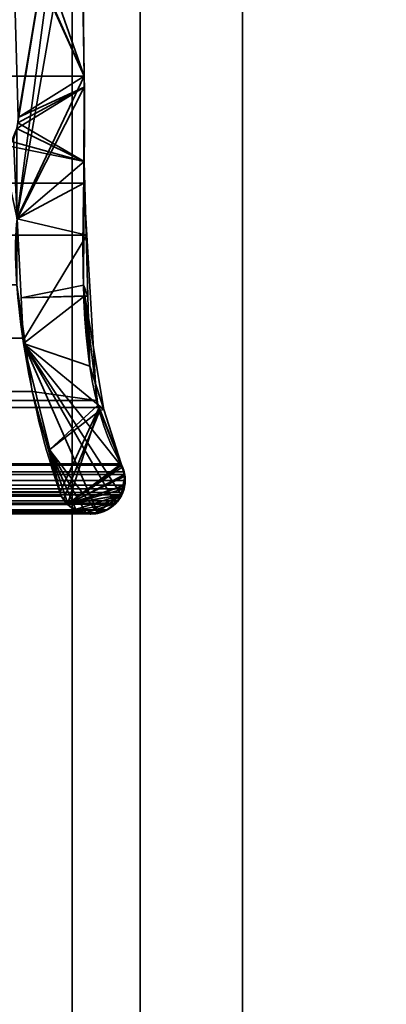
# Model space of a CAD drawing. Header units: millimetres. Extents: x -603 to 3703, y -115 to 249.
# Tile 937 of 1056: x 1973.23 to 1978.62, y -11.01 to 3.48. Entities that reach past the tile are written whole.
import ezdxf

# ---------------------------------------------------------------- set-up
doc = ezdxf.new("R2010")
doc.units = ezdxf.units.MM
doc.layers.add('152', color=7, linetype='Continuous', true_color=0xffffff)

# ---------------------------------------------------------------- blocks, each defined once
blk = doc.blocks.new('UG_SURFACE_002')
at = {"layer": '152', "color": 252, "linetype": 'Continuous', "lineweight": 35}
for points in [[(2165, -13.4, 2212.25), (2165, 230.4, 2212.25), (835, 230.4, 2212.25), (835, -13.4, 2212.25)], [(985, -13.4, 2062.25), (985, 230.4, 2062.25), (2015, 230.4, 2062.25), (2015, -13.4, 2062.25)]]:
    blk.add_3dface(points, dxfattribs=at)
blk = doc.blocks.new('UG_SURFACE_114')
at = {"layer": '152', "color": 7, "linetype": 'Continuous', "lineweight": 35}
for points in [[(1973.205, 2.041, 2020.455), (1973.122, 4.971, 2020.372), (1974.089, 7.354, 2021.339)], [(1973.185, 0.553, 2020.435), (1974.089, 7.354, 2021.339), (1974.133, 6.021, 2021.383), (1974.128, 5.961, 2021.379)], [(1973.188, 1.878, 2020.438), (1974.089, 7.354, 2021.339), (1973.185, 0.553, 2020.435)], [(1974.089, 7.354, 2021.339), (1973.188, 1.878, 2020.438), (1973.201, 1.96, 2020.451)], [(1974.089, 7.354, 2021.339), (1973.201, 1.96, 2020.451), (1973.205, 2.041, 2020.455)], [(1974.175, 2.646, 2021.425), (1974.128, 5.961, 2021.379), (1025.872, 5.961, 2021.379), (1025.825, 2.646, 2021.425)], [(1973.188, 0.552, 2020.437), (1973.185, 0.553, 2020.435), (1974.128, 5.961, 2021.379)], [(1973.188, 0.552, 2020.437), (1974.128, 5.961, 2021.379), (1974.175, 2.646, 2021.425)], [(1974.169, 1.073, 2021.42), (1025.825, 2.646, 2021.425), (1025.739, 0.311, 2021.511)], [(1974.169, 1.073, 2021.42), (1974.175, 2.646, 2021.425), (1025.825, 2.646, 2021.425)], [(1974.175, 2.646, 2021.425), (1974.169, 1.073, 2021.42), (1973.193, 0.55, 2020.442), (1973.188, 0.552, 2020.437)], [(1025.739, 0.311, 2021.511), (1974.214, 0.31, 2021.464), (1974.169, 1.073, 2021.42)], [(1973.193, 0.55, 2020.442), (1974.169, 1.073, 2021.42), (1974.214, 0.31, 2021.464)], [(1973.3, -1.207, 2020.55), (1973.187, -0.424, 2020.437), (1973.193, 0.55, 2020.442), (1974.214, 0.31, 2021.464)], [(1974.357, -2.122, 2021.607), (1025.739, 0.311, 2021.511), (1025.651, -2.088, 2021.599)], [(1974.357, -2.122, 2021.607), (1974.214, 0.31, 2021.464), (1025.739, 0.311, 2021.511)], [(1974.214, 0.31, 2021.464), (1974.357, -2.122, 2021.607), (1973.413, -1.993, 2020.663), (1973.3, -1.207, 2020.55)], [(1973.187, -0.424, 2020.437), (1973.3, -1.207, 2020.55), (1026.695, -1.2, 2020.555)], [(1973.413, -1.993, 2020.663), (1026.175, -3.466, 2021.075), (1026.695, -1.2, 2020.555)], [(1026.695, -1.2, 2020.555), (1973.3, -1.207, 2020.55), (1973.413, -1.993, 2020.663)], [(1973.413, -1.993, 2020.663), (1973.822, -3.467, 2021.072), (1026.175, -3.466, 2021.075)], [(1973.822, -3.467, 2021.072), (1973.413, -1.993, 2020.663), (1974.357, -2.122, 2021.607), (1974.397, -2.226, 2021.647)], [(1025.651, -2.088, 2021.599), (1025.599, -2.223, 2021.651), (1974.397, -2.226, 2021.647)], [(1025.651, -2.088, 2021.599), (1974.397, -2.226, 2021.647), (1974.357, -2.122, 2021.607)], [(1974.397, -2.226, 2021.647), (1025.599, -2.223, 2021.651), (1025.282, -3.057, 2021.968)], [(1025.282, -3.057, 2021.968), (1974.718, -3.057, 2021.968), (1974.397, -2.226, 2021.647)], [(1973.93, -3.651, 2021.179), (1973.84, -3.532, 2021.09), (1973.822, -3.467, 2021.072), (1974.397, -2.226, 2021.647)], [(1974.397, -2.226, 2021.647), (1974.718, -3.057, 2021.968), (1973.937, -3.656, 2021.187), (1973.93, -3.651, 2021.179)], [(1025.232, -3.212, 2022.018), (1974.768, -3.212, 2022.018), (1974.763, -3.172, 2022.013)], [(1025.237, -3.172, 2022.013), (1025.232, -3.212, 2022.018), (1974.763, -3.172, 2022.013)], [(1974.763, -3.172, 2022.013), (1974.725, -3.074, 2021.975), (1025.275, -3.074, 2021.975), (1025.237, -3.172, 2022.013)], [(1025.275, -3.074, 2021.975), (1974.725, -3.074, 2021.975), (1974.718, -3.057, 2021.968), (1025.282, -3.057, 2021.968)], [(1973.937, -3.656, 2021.187), (1974.718, -3.057, 2021.968), (1974.725, -3.074, 2021.975)], [(1974.725, -3.074, 2021.975), (1974.763, -3.172, 2022.013), (1974.768, -3.212, 2022.018), (1973.937, -3.656, 2021.187)], [(1974.768, -3.212, 2022.018), (1025.232, -3.212, 2022.018), (1025.221, -3.302, 2022.029)], [(1974.779, -3.302, 2022.029), (1974.768, -3.212, 2022.018), (1025.221, -3.302, 2022.029)], [(1025.221, -3.302, 2022.029), (1025.23, -3.367, 2022.02), (1974.77, -3.367, 2022.02), (1974.779, -3.302, 2022.029)], [(1973.937, -3.656, 2021.187), (1974.768, -3.212, 2022.018), (1974.779, -3.302, 2022.029), (1974.77, -3.367, 2022.02)], [(1974.762, -3.421, 2022.012), (1025.23, -3.367, 2022.02), (1025.238, -3.421, 2022.012)], [(1974.762, -3.421, 2022.012), (1974.77, -3.367, 2022.02), (1025.23, -3.367, 2022.02)], [(1974.762, -3.421, 2022.012), (1025.238, -3.421, 2022.012), (1025.256, -3.476, 2021.994)], [(1974.744, -3.476, 2021.994), (1974.762, -3.421, 2022.012), (1025.256, -3.476, 2021.994)], [(1025.256, -3.476, 2021.994), (1025.275, -3.511, 2021.975), (1974.725, -3.511, 2021.975), (1974.744, -3.476, 2021.994)], [(1026.16, -3.532, 2021.09), (1026.175, -3.466, 2021.075), (1973.822, -3.467, 2021.072)], [(1973.822, -3.467, 2021.072), (1973.84, -3.532, 2021.09), (1026.16, -3.532, 2021.09)], [(1973.937, -3.656, 2021.187), (1974.77, -3.367, 2022.02), (1974.762, -3.421, 2022.012)], [(1974.762, -3.421, 2022.012), (1974.744, -3.476, 2021.994), (1974.725, -3.511, 2021.975), (1973.937, -3.656, 2021.187)], [(1974.674, -3.6, 2021.924), (1025.275, -3.511, 2021.975), (1025.326, -3.6, 2021.924)], [(1974.674, -3.6, 2021.924), (1974.725, -3.511, 2021.975), (1025.275, -3.511, 2021.975)], [(1974.674, -3.6, 2021.924), (1025.326, -3.6, 2021.924), (1025.36, -3.629, 2021.89)], [(1025.36, -3.629, 2021.89), (1974.642, -3.636, 2021.892), (1974.674, -3.6, 2021.924)], [(1026.07, -3.651, 2021.179), (1973.84, -3.532, 2021.09), (1973.93, -3.651, 2021.179)], [(1026.07, -3.651, 2021.179), (1026.16, -3.532, 2021.09), (1973.84, -3.532, 2021.09)], [(1973.937, -3.656, 2021.187), (1974.725, -3.511, 2021.975), (1974.674, -3.6, 2021.924), (1974.642, -3.636, 2021.892)], [(1025.36, -3.629, 2021.89), (1025.483, -3.733, 2021.767), (1974.517, -3.733, 2021.767)], [(1974.517, -3.733, 2021.767), (1974.629, -3.651, 2021.879), (1025.36, -3.629, 2021.89)], [(1974.629, -3.651, 2021.879), (1974.642, -3.636, 2021.892), (1025.36, -3.629, 2021.89)], [(1025.5, -3.738, 2021.75), (1974.5, -3.738, 2021.75), (1974.517, -3.733, 2021.767), (1025.483, -3.733, 2021.767)], [(1025.639, -3.777, 2021.61), (1974.361, -3.777, 2021.61), (1974.5, -3.738, 2021.75), (1025.5, -3.738, 2021.75)], [(1974.084, -3.754, 2021.333), (1025.794, -3.776, 2021.456), (1025.916, -3.754, 2021.333)], [(1974.084, -3.754, 2021.333), (1974.206, -3.776, 2021.456), (1025.794, -3.776, 2021.456)], [(1025.916, -3.754, 2021.333), (1974.06, -3.738, 2021.31), (1974.084, -3.754, 2021.333)], [(1025.916, -3.754, 2021.333), (1025.94, -3.738, 2021.31), (1974.06, -3.738, 2021.31)], [(1026.063, -3.656, 2021.187), (1973.937, -3.656, 2021.187), (1974.06, -3.738, 2021.31), (1025.94, -3.738, 2021.31)], [(1973.93, -3.651, 2021.179), (1026.063, -3.656, 2021.187), (1026.07, -3.651, 2021.179)], [(1973.93, -3.651, 2021.179), (1973.937, -3.656, 2021.187), (1026.063, -3.656, 2021.187)], [(1974.06, -3.738, 2021.31), (1973.937, -3.656, 2021.187), (1974.642, -3.636, 2021.892)], [(1974.206, -3.776, 2021.456), (1974.084, -3.754, 2021.333), (1974.06, -3.738, 2021.31), (1974.642, -3.636, 2021.892)], [(1974.5, -3.738, 2021.75), (1974.361, -3.777, 2021.61), (1974.206, -3.776, 2021.456), (1974.642, -3.636, 2021.892)], [(1974.642, -3.636, 2021.892), (1974.629, -3.651, 2021.879), (1974.517, -3.733, 2021.767), (1974.5, -3.738, 2021.75)], [(1974.303, -3.793, 2021.553), (1025.639, -3.777, 2021.61), (1025.697, -3.793, 2021.553)], [(1974.303, -3.793, 2021.553), (1974.361, -3.777, 2021.61), (1025.639, -3.777, 2021.61)], [(1025.697, -3.793, 2021.553), (1974.206, -3.776, 2021.456), (1974.303, -3.793, 2021.553)], [(1025.697, -3.793, 2021.553), (1025.794, -3.776, 2021.456), (1974.206, -3.776, 2021.456)], [(1974.361, -3.777, 2021.61), (1974.303, -3.793, 2021.553), (1974.206, -3.776, 2021.456)]]:
    blk.add_3dface(points, dxfattribs=at)
blk = doc.blocks.new('UG_SURFACE_115')
at = {"layer": '152', "color": 7, "linetype": 'Continuous', "lineweight": 35}
for points in [[(1974.128, 5.961, -8.75), (1974.175, 2.646, -8.75), (1972.87, 6.366, -8.75), (1972.95, 6.445, -8.75)], [(1973.094, 5.088, -8.75), (1973.082, 5.141, -8.75), (1972.87, 6.366, -8.75), (1974.175, 2.646, -8.75)], [(1974.175, 2.646, 2021.425), (1974.128, 5.961, 2021.379), (1973.122, 4.971, 2020.372), (1973.205, 2.041, 2020.455)], [(1974.175, 2.646, -8.75), (1974.128, 5.961, -8.75), (1974.128, 5.961, 2021.379), (1974.175, 2.646, 2021.425)], [(1974.175, 2.646, -8.75), (1973.122, 4.971, -8.75), (1973.094, 5.088, -8.75)], [(1973.205, 2.041, -8.75), (1973.122, 4.971, -8.75), (1974.175, 2.646, -8.75), (1974.175, 2.485, -8.75)], [(1973.205, 2.041, 2020.455), (1974.174, 2.485, 2021.425), (1974.175, 2.646, 2021.425)], [(1974.175, 2.646, -8.75), (1974.175, 2.646, 2021.425), (1974.174, 2.485, 2021.425)], [(1974.174, 2.485, 2021.425), (1974.175, 2.485, -8.75), (1974.175, 2.646, -8.75)], [(1973.188, 1.878, 2020.438), (1973.136, 1.719, 2020.386), (1973.193, 0.55, 2020.442), (1974.174, 2.485, 2021.425)], [(1973.201, 1.959, 2020.451), (1973.188, 1.878, 2020.438), (1974.174, 2.485, 2021.425)], [(1974.165, -0.426, 2021.415), (1974.174, 2.485, 2021.425), (1973.193, 0.55, 2020.442), (1973.252, -0.611, 2020.502)], [(1974.175, 2.485, -8.75), (1974.175, 1.392, -8.75), (1973.201, 1.959, -8.75), (1973.205, 2.041, -8.75)], [(1974.174, 2.485, 2021.425), (1973.205, 2.041, 2020.455), (1973.201, 1.959, 2020.451)], [(1974.175, 1.392, -8.75), (1974.174, 2.485, 2021.425), (1974.165, -0.426, 2021.415)], [(1974.175, 1.392, -8.75), (1974.175, 2.485, -8.75), (1974.174, 2.485, 2021.425)], [(1974.175, 1.392, -8.75), (1973.188, 1.878, -8.75), (1973.201, 1.959, -8.75)], [(1973.108, 1.686, -8.75), (1973.188, 1.878, -8.75), (1974.175, 1.392, -8.75)], [(1972.981, 1.52, -8.75), (1973.08, 1.619, -8.75), (1974.175, 1.392, -8.75), (1973.193, 0.55, -8.75)], [(1974.175, 1.392, -8.75), (1973.08, 1.619, -8.75), (1973.108, 1.686, -8.75)], [(1973.252, -0.613, -8.75), (1973.193, 0.55, -8.75), (1974.175, 1.392, -8.75), (1974.231, -0.587, -8.75)], [(1974.165, -0.426, 2021.415), (1974.231, -0.587, -8.75), (1974.175, 1.392, -8.75)], [(1973.252, -0.613, -8.75), (1973.252, -0.611, 2020.502), (1973.193, 0.55, 2020.442), (1973.193, 0.55, -8.75)], [(1974.184, -0.585, 2021.434), (1974.165, -0.426, 2021.415), (1973.252, -0.611, 2020.502)], [(1974.165, -0.426, 2021.415), (1974.184, -0.585, 2021.434), (1974.231, -0.587, -8.75)], [(1974.184, -0.585, 2021.434), (1973.252, -0.611, 2020.502), (1973.286, -1.283, 2020.536)], [(1974.231, -0.587, -8.75), (1974.26, -1.617, -8.75), (1973.286, -1.283, -8.75), (1973.252, -0.613, -8.75)], [(1973.286, -1.283, 2020.536), (1973.252, -0.611, 2020.502), (1973.252, -0.613, -8.75)], [(1973.286, -1.283, 2020.536), (1973.252, -0.613, -8.75), (1973.286, -1.283, -8.75)], [(1973.286, -1.283, 2020.536), (1973.671, -2.845, 2020.921), (1974.375, -2.193, 2021.625), (1974.184, -0.585, 2021.434)], [(1974.464, -2.258, -8.75), (1974.26, -1.617, -8.75), (1974.184, -0.585, 2021.434)], [(1974.184, -0.585, 2021.434), (1974.375, -2.193, 2021.625), (1974.464, -2.258, -8.75)], [(1974.26, -1.617, -8.75), (1974.231, -0.587, -8.75), (1974.184, -0.585, 2021.434)], [(1973.286, -1.283, -8.75), (1973.671, -2.845, 2020.921), (1973.286, -1.283, 2020.536)], [(1973.286, -1.283, -8.75), (1973.673, -2.855, -8.75), (1973.671, -2.845, 2020.921)], [(1974.718, -3.511, -8.75), (1973.286, -1.283, -8.75), (1974.732, -3.103, -8.75), (1974.773, -3.239, -8.75)], [(1973.286, -1.283, -8.75), (1974.26, -1.617, -8.75), (1974.464, -2.258, -8.75)], [(1974.464, -2.258, -8.75), (1974.718, -3.057, -8.75), (1974.732, -3.103, -8.75), (1973.286, -1.283, -8.75)], [(1973.286, -1.283, -8.75), (1974.635, -3.638, -8.75), (1974.517, -3.733, -8.75), (1974.376, -3.778, -8.75)], [(1974.718, -3.511, -8.75), (1974.661, -3.616, -8.75), (1974.635, -3.638, -8.75), (1973.286, -1.283, -8.75)], [(1973.673, -2.855, -8.75), (1973.286, -1.283, -8.75), (1974.376, -3.778, -8.75)], [(1974.407, -2.272, 2021.657), (1974.375, -2.193, 2021.625), (1973.671, -2.845, 2020.921)], [(1974.407, -2.272, 2021.657), (1973.671, -2.845, 2020.921), (1973.84, -3.532, 2021.09), (1973.87, -3.58, 2021.12)], [(1973.87, -3.58, 2021.12), (1973.935, -3.642, 2021.185), (1974.718, -3.057, 2021.968), (1974.407, -2.272, 2021.657)], [(1974.375, -2.193, 2021.625), (1974.407, -2.272, 2021.657), (1974.464, -2.258, -8.75)], [(1974.718, -3.057, -8.75), (1974.464, -2.258, -8.75), (1974.407, -2.272, 2021.657)], [(1974.407, -2.272, 2021.657), (1974.718, -3.057, 2021.968), (1974.718, -3.057, -8.75)], [(1973.84, -3.532, -8.75), (1973.84, -3.532, 2021.09), (1973.671, -2.845, 2020.921), (1973.673, -2.855, -8.75)], [(1973.673, -2.855, -8.75), (1974.052, -3.729, -8.75), (1973.973, -3.689, -8.75), (1973.937, -3.646, -8.75)], [(1973.673, -2.855, -8.75), (1974.207, -3.779, -8.75), (1974.137, -3.773, -8.75), (1974.052, -3.729, -8.75)], [(1973.673, -2.855, -8.75), (1974.376, -3.778, -8.75), (1974.34, -3.79, -8.75), (1974.207, -3.779, -8.75)], [(1973.937, -3.646, -8.75), (1973.84, -3.532, -8.75), (1973.673, -2.855, -8.75)], [(1973.935, -3.642, 2021.185), (1974.735, -3.104, 2021.985), (1974.718, -3.057, 2021.968)], [(1974.771, -3.238, 2022.022), (1974.77, -3.201, 2022.02), (1974.735, -3.104, 2021.985), (1973.935, -3.642, 2021.185)], [(1974.732, -3.103, -8.75), (1974.718, -3.057, -8.75), (1974.718, -3.057, 2021.968)], [(1974.718, -3.057, 2021.968), (1974.735, -3.104, 2021.985), (1974.732, -3.103, -8.75)], [(1974.773, -3.239, -8.75), (1974.732, -3.103, -8.75), (1974.735, -3.104, 2021.985)], [(1974.735, -3.104, 2021.985), (1974.77, -3.201, 2022.02), (1974.773, -3.239, -8.75)], [(1974.767, -3.379, 2022.017), (1974.776, -3.343, 2022.026), (1974.771, -3.238, 2022.022), (1973.935, -3.642, 2021.185)], [(1974.718, -3.511, -8.75), (1974.773, -3.239, -8.75), (1974.777, -3.254, -8.75), (1974.764, -3.38, -8.75)], [(1974.767, -3.379, 2022.017), (1974.764, -3.38, -8.75), (1974.777, -3.254, -8.75)], [(1974.777, -3.254, -8.75), (1974.776, -3.343, 2022.026), (1974.767, -3.379, 2022.017)], [(1974.77, -3.201, 2022.02), (1974.771, -3.238, 2022.022), (1974.773, -3.239, -8.75)], [(1974.777, -3.254, -8.75), (1974.771, -3.238, 2022.022), (1974.776, -3.343, 2022.026)], [(1974.777, -3.254, -8.75), (1974.773, -3.239, -8.75), (1974.771, -3.238, 2022.022)], [(1973.935, -3.642, 2021.185), (1974.724, -3.513, 2021.974), (1974.739, -3.488, 2021.989), (1974.767, -3.379, 2022.017)], [(1974.764, -3.38, -8.75), (1974.758, -3.437, -8.75), (1974.718, -3.511, -8.75)], [(1974.724, -3.513, 2021.974), (1974.718, -3.511, -8.75), (1974.758, -3.437, -8.75)], [(1974.758, -3.437, -8.75), (1974.739, -3.488, 2021.989), (1974.724, -3.513, 2021.974)], [(1974.764, -3.38, -8.75), (1974.767, -3.379, 2022.017), (1974.739, -3.488, 2021.989)], [(1974.739, -3.488, 2021.989), (1974.758, -3.437, -8.75), (1974.764, -3.38, -8.75)], [(1973.87, -3.58, 2021.12), (1973.84, -3.532, -8.75), (1973.937, -3.646, -8.75)], [(1973.87, -3.58, 2021.12), (1973.84, -3.532, 2021.09), (1973.84, -3.532, -8.75)], [(1973.937, -3.646, -8.75), (1973.935, -3.642, 2021.185), (1973.87, -3.58, 2021.12)], [(1974.724, -3.513, 2021.974), (1973.935, -3.642, 2021.185), (1974.015, -3.718, 2021.265), (1974.049, -3.729, 2021.299)], [(1974.724, -3.513, 2021.974), (1974.049, -3.729, 2021.299), (1974.208, -3.776, 2021.458)], [(1974.724, -3.513, 2021.974), (1974.208, -3.776, 2021.458), (1974.268, -3.794, 2021.518), (1974.376, -3.767, 2021.626)], [(1974.724, -3.513, 2021.974), (1974.376, -3.767, 2021.626), (1974.517, -3.733, 2021.767), (1974.636, -3.638, 2021.886)], [(1974.636, -3.638, 2021.886), (1974.635, -3.638, -8.75), (1974.661, -3.616, -8.75)], [(1974.636, -3.638, 2021.886), (1974.657, -3.621, 2021.907), (1974.724, -3.513, 2021.974)], [(1974.661, -3.616, -8.75), (1974.657, -3.621, 2021.907), (1974.636, -3.638, 2021.886)], [(1974.718, -3.511, -8.75), (1974.724, -3.513, 2021.974), (1974.657, -3.621, 2021.907)], [(1974.657, -3.621, 2021.907), (1974.661, -3.616, -8.75), (1974.718, -3.511, -8.75)], [(1974.015, -3.718, 2021.265), (1973.935, -3.642, 2021.185), (1973.937, -3.646, -8.75)], [(1974.015, -3.718, 2021.265), (1973.937, -3.646, -8.75), (1973.973, -3.689, -8.75)], [(1974.015, -3.718, 2021.265), (1973.973, -3.689, -8.75), (1974.052, -3.729, -8.75)], [(1974.052, -3.729, -8.75), (1974.049, -3.729, 2021.299), (1974.015, -3.718, 2021.265)], [(1974.137, -3.773, -8.75), (1974.208, -3.776, 2021.458), (1974.049, -3.729, 2021.299)], [(1974.049, -3.729, 2021.299), (1974.052, -3.729, -8.75), (1974.137, -3.773, -8.75)], [(1974.517, -3.733, -8.75), (1974.517, -3.733, 2021.767), (1974.376, -3.767, 2021.626)], [(1974.376, -3.767, 2021.626), (1974.376, -3.778, -8.75), (1974.517, -3.733, -8.75)], [(1974.635, -3.638, -8.75), (1974.636, -3.638, 2021.886), (1974.517, -3.733, 2021.767)], [(1974.517, -3.733, 2021.767), (1974.517, -3.733, -8.75), (1974.635, -3.638, -8.75)], [(1974.137, -3.773, -8.75), (1974.207, -3.779, -8.75), (1974.208, -3.776, 2021.458)], [(1974.208, -3.776, 2021.458), (1974.207, -3.779, -8.75), (1974.34, -3.79, -8.75)], [(1974.34, -3.79, -8.75), (1974.268, -3.794, 2021.518), (1974.208, -3.776, 2021.458)], [(1974.34, -3.79, -8.75), (1974.376, -3.767, 2021.626), (1974.268, -3.794, 2021.518)], [(1974.34, -3.79, -8.75), (1974.376, -3.778, -8.75), (1974.376, -3.767, 2021.626)]]:
    blk.add_3dface(points, dxfattribs=at)
blk = doc.blocks.new('UG_SURFACE_119')
at = {"layer": '152', "color": 252, "linetype": 'Continuous', "lineweight": 35}
for points in [[(1042, 4.014, -7.75), (1026, 4.014, -7.75), (1026, -24.953, -7.75), (1974, -24.953, -7.75)], [(1958, 4.014, -8.75), (1974, 4.014, -8.75), (1974, -24.953, -8.75), (1026, -24.953, -8.75)], [(1958, 4.014, -7.75), (1042, 4.014, -7.75), (1974, -24.953, -7.75)], [(1974, -24.953, -7.75), (1974, 4.014, -7.75), (1958, 4.014, -7.75)], [(1974, -24.953, -8.75), (1974, 4.014, -8.75), (1974, 4.014, -7.75), (1974, -24.953, -7.75)]]:
    blk.add_3dface(points, dxfattribs=at)
blk = doc.blocks.new('UG_SURFACE_163')
at = {"layer": '152', "color": 252, "linetype": 'Continuous', "lineweight": 35}
for points in [[(1023.5, -30.32, 2023.75), (1976.5, -30.32, 2023.75), (1976.5, 62.52, 2023.75), (1023.5, 62.52, 2023.75)], [(1025, -30.32, 2022.25), (1025, 62.52, 2022.25), (1975, 62.52, 2022.25), (1975, -30.32, 2022.25)], [(1975, -30.32, 2022.25), (1975, 62.52, 2022.25), (1976.5, 62.52, 2023.75), (1976.5, -30.32, 2023.75)]]:
    blk.add_3dface(points, dxfattribs=at)
blk = doc.blocks.new('UG_SURFACE_164')
at = {"layer": '152', "color": 252, "linetype": 'Continuous', "lineweight": 35}
for points in [[(1975, 62.52, 2022.25), (1975, 62.52, -8.75), (1975, -30.32, -8.75), (1975, -30.32, 2022.25)], [(1975, -30.32, -8.75), (1975, 62.52, -8.75), (1976.5, 62.52, -8.75), (1976.5, -30.32, -8.75)], [(1975, 62.52, 2022.25), (1975, -30.32, 2022.25), (1976.5, -30.32, 2023.75), (1976.5, 62.52, 2023.75)], [(1976.5, 62.52, 2023.75), (1976.5, -30.32, 2023.75), (1976.5, -30.32, -8.75), (1976.5, 62.52, -8.75)]]:
    blk.add_3dface(points, dxfattribs=at)

msp = doc.modelspace()

# ---------------------------------------------------------------- linework, layer by layer
at = {"layer": '152', "color": 251, "linetype": 'Continuous', "lineweight": -3, "true_color": 0x636466}
for p, q in [((1975, -30.32, -8.75), (1975, 62.52, -8.75)), ((1975, -30.32, 2022.25), (1975, 62.52, 2022.25)), ((1975, -30.32, 2022.25), (1975, 62.52, 2022.25)), ((1976.5, -30.32, 2023.75), (1976.5, 62.52, 2023.75)), ((1976.5, -30.32, -8.75), (1976.5, 62.52, -8.75)), ((1976.5, -30.32, 2023.75), (1976.5, 62.52, 2023.75)), ((1974.128, 5.961, 2021.378), (1974.175, 2.646, 2021.425)), ((1974.175, 2.646, 2021.425), (1974.128, 5.961, 2021.378)), ((1974.175, 2.646, -8.75), (1974.128, 5.961, -8.75)), ((1974, -24.953, -8.75), (1974, 4.014, -8.75)), ((1974, -24.953, -7.75), (1974, 4.014, -7.75)), ((1974.175, 2.646, 2021.425), (1025.825, 2.646, 2021.425)), ((1974.175, 2.646, -8.75), (1974.175, 2.646, 2021.425)), ((1974.718, -3.057, 2021.968), (1025.282, -3.057, 2021.968)), ((1974.718, -3.057, -8.75), (1974.718, -3.057, 2021.968)), ((1974.718, -3.057, -8.75), (1974.718, -3.057, 2021.968)), ((1973.84, -3.532, 2021.09), (1026.16, -3.532, 2021.09)), ((1973.84, -3.532, -8.75), (1973.84, -3.532, 2021.09)), ((1974.517, -3.733, 2021.767), (1025.483, -3.733, 2021.767)), ((1974.517, -3.733, -8.75), (1974.517, -3.733, 2021.767))]:
    msp.add_line(p, q, dxfattribs=at)
for points in [[(1974.718, -3.057, -8.75), (1973.91, -1.668, -8.75), (1974.232, 0.67, -8.75), (1974.175, 2.646, -8.75)], [(1974.175, 2.646, 2021.425), (1974.232, 0.67, 2021.482), (1973.91, -1.668, 2021.16), (1974.718, -3.057, 2021.968)], [(1973.84, -3.532, 2021.09), (1973.34, -2.167, 2020.59), (1973.078, -0.261, 2020.328), (1973.193, 0.55, 2020.443)], [(1973.193, 0.55, -8.75), (1973.078, -0.261, -8.75), (1973.34, -2.167, -8.75), (1973.84, -3.532, -8.75)], [(1974.718, -3.057, -8.75), (1974.85, -3.299, -8.75), (1974.759, -3.602, -8.75), (1974.517, -3.733, -8.75)], [(1974.718, -3.057, 2021.968), (1974.85, -3.299, 2022.1), (1974.759, -3.602, 2022.009), (1974.517, -3.733, 2021.767)], [(1974.517, -3.733, 2021.767), (1974.274, -3.865, 2021.524), (1973.971, -3.774, 2021.221), (1973.84, -3.532, 2021.09)], [(1973.84, -3.532, -8.75), (1973.971, -3.774, -8.75), (1974.274, -3.865, -8.75), (1974.517, -3.733, -8.75)]]:
    msp.add_open_spline(points, degree=3, dxfattribs=at)
for points, knots in [([(1974.718, -3.057, 2021.968), (1974.496, -2.674, 2021.746), (1974.36, -2.215, 2021.61), (1974.199, -1.267, 2021.449), (1974.171, -0.779, 2021.421), (1974.143, 0.689, 2021.393), (1974.203, 1.667, 2021.453), (1974.175, 2.646, 2021.425)], [0, 0, 0, 0, 0.25, 0.25, 0.5, 0.5, 1, 1, 1, 1]), ([(1973.193, 0.55, 2020.443), (1973.143, 0.198, 2020.393), (1973.164, -0.155, 2020.414), (1973.222, -0.857, 2020.472), (1973.269, -1.204, 2020.519), (1973.447, -2.232, 2020.697), (1973.609, -2.903, 2020.859), (1973.84, -3.532, 2021.09)], [0, 0, 0, 0, 0.25, 0.25, 0.5, 0.5, 1, 1, 1, 1]), ([(1974.718, -3.057, 2021.968), (1974.737, -3.091, 2021.987), (1974.753, -3.13, 2022.003), (1974.774, -3.213, 2022.024), (1974.779, -3.258, 2022.029), (1974.778, -3.342, 2022.028), (1974.772, -3.383, 2022.022), (1974.757, -3.44, 2022.007), (1974.751, -3.458, 2022.001), (1974.726, -3.523, 2021.976), (1974.701, -3.565, 2021.951), (1974.66, -3.619, 2021.91), (1974.644, -3.636, 2021.894), (1974.594, -3.685, 2021.844), (1974.556, -3.712, 2021.806), (1974.517, -3.733, 2021.767)], [0, 0, 0, 0, 0.152287, 0.152287, 0.306001, 0.306001, 0.446166, 0.446166, 0.515799, 0.515799, 0.70073, 0.70073, 0.794034, 0.794034, 1, 1, 1, 1]), ([(1974.517, -3.733, 2021.767), (1974.449, -3.77, 2021.699), (1974.375, -3.79, 2021.625), (1974.229, -3.797, 2021.479), (1974.154, -3.784, 2021.404), (1974.029, -3.731, 2021.279), (1973.976, -3.697, 2021.226), (1973.896, -3.618, 2021.146), (1973.865, -3.578, 2021.115), (1973.84, -3.532, 2021.09)], [0, 0, 0, 0, 0.298689, 0.298689, 0.60048, 0.60048, 0.832685, 0.832685, 1, 1, 1, 1])]:
    msp.add_open_spline(points, degree=3, knots=knots, dxfattribs=at)

# ---------------------------------------------------------------- block references
for name in ['UG_SURFACE_002', 'UG_SURFACE_163', 'UG_SURFACE_164', 'UG_SURFACE_119', 'UG_SURFACE_114', 'UG_SURFACE_115']:
    msp.add_blockref(name, (0, 0), dxfattribs=at)

doc.saveas('drawing.dxf')
